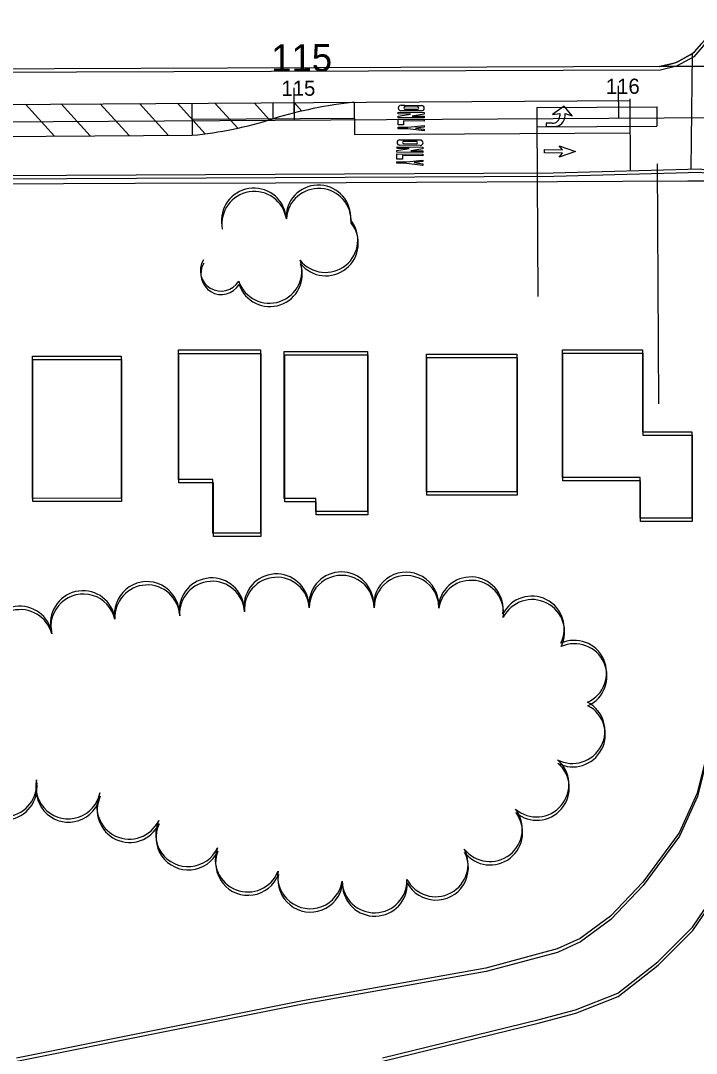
# Model space of a CAD drawing. Extents: x -25029 to 2274964, y -81170 to 687028.
# Drawn here: x 6614 to 6822.3, y -65577 to -65258.5 of the extents above; entities that cross this region are included whole.
import ezdxf

# ---------------------------------------------------------------- set-up
doc = ezdxf.new("R2010")
doc.units = 0
for name, color, linetype in [('81911BEA - GE_X_CL_20', 7, 'Continuous'), ('81911BEA - GE_X_CL_50', 7, 'Continuous'), ('81911BEA - RW_X_Fee_RW', 7, 'Continuous'), ('AP_X_Misc', 7, 'Continuous'), ('BLDG', 7, 'Continuous'), ('GE_X_CL_100', 7, 'Continuous'), ('PM_P_Cells', 7, 'Continuous'), ('PM_P_Channelizing_Line', 7, 'Continuous'), ('PM_P_CL_Double_Solid', 7, 'Continuous'), ('PM_P_Crosswalk', 7, 'Continuous'), ('PM_P_Stop_Line', 7, 'Continuous'), ('PM_P_Text', 7, 'Continuous'), ('PM_P_Transverse_Line', 7, 'Continuous'), ('ROAD', 7, 'Continuous'), ('SG_P_Detection', 7, 'Continuous'), ('TREES', 7, 'Continuous')]:
    doc.layers.add(name, color=color, linetype=linetype)

msp = doc.modelspace()

# ---------------------------------------------------------------- linework, layer by layer
at = {"layer": '81911BEA - GE_X_CL_20'}
msp.add_line((6531.62, -65290.2), (6841.69, -65288.37), dxfattribs=at)
at = {"layer": '81911BEA - GE_X_CL_50'}
for p, q in [((6698.39, -65289.22), (6698.36, -65284.22)), ((6798.39, -65288.62), (6798.36, -65283.62))]:
    msp.add_line(p, q, dxfattribs=at)
at = {"layer": '81911BEA - RW_X_Fee_RW'}
msp.add_lwpolyline([(6523.45, -65309.22), (6565.01, -65309.04), (6605.01, -65308.87), (6649.27, -65308.69), (6692.67, -65308.51), (6736.07, -65308.33), (6779.47, -65308.14), (6819.71, -65307.98), (6840.16, -65307.89)], dxfattribs=at)
at = {"layer": 'AP_X_Misc'}
msp.add_lwpolyline([(6830.27, -65272.59), (6818.32, -65272.66), (6810.96, -65272.7), (6813.85, -65272.03), (6815.31, -65271.67), (6816.67, -65271.13), (6820.39, -65269.1), (6821.7, -65268.16), (6823.98, -65265.54)], dxfattribs=at)
at = {"layer": 'BLDG'}
for points in [[(6687.91, -65360.1), (6687.92, -65416.63), (6673.3, -65416.63), (6673.3, -65400.01), (6662.66, -65400.01), (6662.65, -65360.1)], [(6688.04, -65361.13), (6688.04, -65417.66), (6673.42, -65417.66), (6673.42, -65401.04), (6662.78, -65401.04), (6662.78, -65361.13)], [(6720.89, -65360.52), (6720.9, -65409.88), (6705.03, -65409.89), (6705.03, -65405.9), (6695.29, -65405.9), (6695.28, -65360.53)], [(6805.69, -65360.06), (6805.7, -65385.31), (6820.86, -65385.31), (6820.86, -65411.97), (6804.97, -65411.97), (6804.97, -65399.41), (6781.06, -65399.42), (6781.05, -65360.07)], [(6805.82, -65361.11), (6805.82, -65386.36), (6820.98, -65386.36), (6820.98, -65413.02), (6805.09, -65413.02), (6805.09, -65400.46), (6781.18, -65400.46), (6781.18, -65361.11)], [(6645, -65362.04), (6645.01, -65405.84), (6617.67, -65405.85), (6617.66, -65362.05)], [(6645.13, -65363.07), (6645.13, -65406.87), (6617.79, -65406.87), (6617.79, -65363.07)], [(6721.02, -65361.56), (6721.02, -65410.92), (6705.15, -65410.92), (6705.15, -65406.93), (6695.41, -65406.93), (6695.41, -65361.56)], [(6766.96, -65361.34), (6766.97, -65403.85), (6739.13, -65403.85), (6739.12, -65361.34)], [(6767.09, -65362.38), (6767.09, -65404.89), (6739.25, -65404.89), (6739.25, -65362.38)]]:
    msp.add_lwpolyline(points, close=True, dxfattribs=at)
at = {"layer": 'GE_X_CL_100'}
for p, q in [((6698.39, -65289.22), (6698.33, -65279.22)), ((6798.39, -65288.62), (6798.33, -65278.62))]:
    msp.add_line(p, q, dxfattribs=at)
at = {"layer": 'PM_P_Cells'}
for p, q in [((6731.26, -65284.63), (6732.43, -65284.64)), ((6732.43, -65284.64), (6732.42, -65285.14)), ((6732.42, -65285.14), (6732.43, -65284.64)), ((6732.43, -65284.64), (6736.43, -65284.68)), ((6736.42, -65285.18), (6736.43, -65284.68)), ((6736.43, -65284.68), (6736.42, -65285.18)), ((6736.43, -65284.68), (6737.59, -65284.69)), ((6730.4, -65287.96), (6734.16, -65287.32)), ((6730.4, -65288.46), (6730.4, -65287.96)), ((6730.41, -65287.29), (6730.41, -65286.79)), ((6730.41, -65286.79), (6738.41, -65286.86)), ((6734.16, -65287.32), (6730.41, -65287.29)), ((6737.58, -65286.35), (6731.25, -65286.3)), ((6736.42, -65285.18), (6732.42, -65285.14)), ((6732.42, -65285.81), (6736.42, -65285.84)), ((6738.41, -65287.36), (6734.65, -65288)), ((6738.41, -65286.86), (6738.41, -65287.36)), ((6776.05, -65287.82), (6776.05, -65287.82)), ((6781.52, -65284.87), (6777.98, -65287.5)), ((6777.98, -65287.5), (6780.22, -65287.19)), ((6780.22, -65287.19), (6780.21, -65287.89)), ((6784.05, -65287.89), (6781.52, -65284.87)), ((6781.81, -65287.87), (6781.82, -65287.2)), ((6781.82, -65287.2), (6784.05, -65287.89)), ((6784.05, -65287.89), (6784.05, -65287.89)), ((6730.38, -65290.63), (6730.39, -65288.96)), ((6732.04, -65290.64), (6730.38, -65290.63)), ((6730.39, -65288.54), (6730.39, -65288.54)), ((6730.39, -65288.96), (6738.39, -65289.03)), ((6738.39, -65288.53), (6730.4, -65288.46)), ((6732.05, -65289.47), (6732.04, -65290.64)), ((6738.39, -65289.53), (6732.05, -65289.47)), ((6733.37, -65291.4), (6738.37, -65290.86)), ((6734.65, -65288), (6738.4, -65288.03)), ((6738.37, -65290.86), (6738.37, -65291.36)), ((6738.4, -65288.03), (6738.39, -65288.53)), ((6738.39, -65288.61), (6738.39, -65288.61)), ((6738.39, -65289.03), (6738.39, -65289.53)), ((6776.03, -65290.15), (6776.02, -65291.15)), ((6776.02, -65291.15), (6778.5, -65291.17)), ((6777.9, -65290.17), (6776.03, -65290.15)), ((6730.37, -65291.88), (6730.37, -65291.38)), ((6730.37, -65291.38), (6733.37, -65291.4)), ((6733.37, -65291.9), (6730.37, -65291.88)), ((6738.36, -65292.53), (6733.37, -65291.9)), ((6738.37, -65291.36), (6735.7, -65291.67)), ((6735.7, -65291.67), (6738.36, -65292.03)), ((6738.36, -65292.03), (6738.36, -65292.53)), ((6730.03, -65297.94), (6730.03, -65297.44)), ((6730.03, -65297.44), (6738.03, -65297.51)), ((6737.2, -65297), (6730.87, -65296.95)), ((6730.89, -65295.28), (6732.05, -65295.29)), ((6732.04, -65296.46), (6736.04, -65296.49)), ((6732.05, -65295.29), (6732.05, -65295.79)), ((6732.05, -65295.79), (6732.05, -65295.29)), ((6732.05, -65295.29), (6736.05, -65295.32)), ((6736.05, -65295.82), (6732.05, -65295.79)), ((6736.05, -65295.82), (6736.05, -65295.32)), ((6736.05, -65295.32), (6737.22, -65295.33)), ((6736.05, -65295.32), (6736.05, -65295.82)), ((6738.03, -65297.51), (6738.03, -65298.01)), ((6781.02, -65298.35), (6780.03, -65297.1)), ((6780.03, -65297.1), (6785.01, -65298.88)), ((6730, -65301.27), (6730.02, -65299.61)), ((6730.02, -65298.61), (6733.78, -65297.97)), ((6730.02, -65299.11), (6730.02, -65298.61)), ((6738.02, -65299.18), (6730.02, -65299.11)), ((6730.02, -65299.19), (6730.02, -65299.19)), ((6730.02, -65299.61), (6738.02, -65299.68)), ((6733.78, -65297.97), (6730.03, -65297.94)), ((6731.68, -65300.12), (6731.67, -65301.29)), ((6738.01, -65300.18), (6731.68, -65300.12)), ((6738.03, -65298.01), (6734.27, -65298.64)), ((6734.27, -65298.64), (6738.02, -65298.68)), ((6738.02, -65299.68), (6738.01, -65300.18)), ((6738.02, -65298.68), (6738.02, -65299.18)), ((6738.02, -65299.26), (6738.02, -65299.26)), ((6775.51, -65299.3), (6775.52, -65298.3)), ((6775.51, -65298.8), (6775.51, -65298.8)), ((6781.01, -65299.35), (6775.51, -65299.3)), ((6775.52, -65298.3), (6781.02, -65298.35)), ((6785.01, -65298.88), (6780, -65300.58)), ((6780, -65300.58), (6781.01, -65299.35)), ((6785.01, -65298.88), (6785.01, -65298.88)), ((6729.99, -65302.52), (6729.99, -65302.02)), ((6729.99, -65302.02), (6732.99, -65302.05)), ((6732.99, -65302.55), (6729.99, -65302.52)), ((6731.67, -65301.29), (6730, -65301.27)), ((6732.99, -65302.05), (6738, -65301.51)), ((6737.99, -65303.18), (6732.99, -65302.55)), ((6738, -65302.01), (6735.33, -65302.32)), ((6735.33, -65302.32), (6737.99, -65302.68)), ((6737.99, -65302.68), (6737.99, -65303.18)), ((6738, -65301.51), (6738, -65302.01))]:
    msp.add_line(p, q, dxfattribs=at)
for centre, radius, start, end in [((6731.25, -65285.47), 0.833, 89.507, 269.507), ((6737.59, -65285.52), 0.833, 269.507, 89.507), ((6732.42, -65285.48), 0.333, 89.507, 269.507), ((6736.42, -65285.51), 0.333, 269.507, 89.507), ((6777.91, -65287.87), 2.3, 269.507, 359.507), ((6778.53, -65287.89), 3.28, 269.507, 0.4155), ((6730.88, -65296.11), 0.833, 89.507, 269.507), ((6732.04, -65296.12), 0.333, 89.507, 269.507), ((6736.05, -65296.16), 0.333, 269.507, 89.507), ((6737.21, -65296.17), 0.833, 269.507, 89.507)]:
    msp.add_arc(centre, radius, start, end, dxfattribs=at)
at = {"layer": 'PM_P_Channelizing_Line'}
msp.add_line((6716.89, -65293.59), (6801.84, -65293.08), dxfattribs=at)
at = {"layer": 'PM_P_CL_Double_Solid'}
for p, q in [((6554.31, -65284.65), (6801.78, -65283.19)), ((6554.37, -65294.55), (6666.89, -65293.88))]:
    msp.add_line(p, q, dxfattribs=at)
for centre, radius, start, end in [((6731.89, -65421.18), 138.32, 96.2508, 106.8226), ((6654.9, -65171.43), 123.04, 275.592, 287.4813)]:
    msp.add_arc(centre, radius, start, end, dxfattribs=at)
at = {"layer": 'PM_P_Crosswalk'}
msp.add_line((6820.68, -65304.28), (6821.11, -65268.85), dxfattribs=at)
at = {"layer": 'PM_P_Stop_Line'}
msp.add_line((6801.77, -65282.62), (6801.91, -65304.8), dxfattribs=at)
at = {"layer": 'PM_P_Text'}
for p, q in [((6666.83, -65283.98), (6666.89, -65293.88)), ((6691.86, -65288.78), (6691.83, -65283.84)), ((6716.83, -65283.69), (6716.89, -65293.59)), ((6666.86, -65288.93), (6716.86, -65288.64)), ((6773.1, -65288.77), (6773.42, -65343.55)), ((6810.18, -65302.64), (6810.62, -65376.68))]:
    msp.add_line(p, q, dxfattribs=at)
at = {"layer": 'PM_P_Transverse_Line'}
for p, q in [((6615.5, -65284.29), (6624.45, -65294.13)), ((6626.46, -65284.22), (6635.4, -65294.07)), ((6638.54, -65284.15), (6647.49, -65294)), ((6650.62, -65284.08), (6659.57, -65293.93)), ((6662.38, -65284.01), (6670.93, -65293.42)), ((6673.9, -65283.94), (6680.93, -65291.68)), ((6685.99, -65283.87), (6690.76, -65289.12)), ((6698.32, -65283.8), (6700.71, -65286.43))]:
    msp.add_line(p, q, dxfattribs=at)
at = {"layer": 'ROAD'}
msp.add_line((6811.08, -65272.7), (6873.65, -65272.32), dxfattribs=at)
for points in [[(6821.19, -64747.31), (6823.96, -64946.94), (6826.3, -65117.3), (6828.79, -65244.19), (6828.79, -65254.27), (6828.14, -65259.7), (6824.46, -65264.99), (6821.33, -65268.59), (6815.99, -65271.5), (6811.08, -65272.7), (6570.97, -65273.59), (6557.99, -65273.33), (6551.24, -65269.61), (6545.37, -65263.45), (6543.08, -65256.35), (6542.75, -65239.55), (6541.13, -65163.32), (6539.05, -65027.7), (6535.41, -64856.1), (6536.19, -64747.35)], [(6821.39, -64748.36), (6824.14, -64947.99), (6826.46, -65118.35), (6828.93, -65245.24), (6828.93, -65255.32), (6828.28, -65260.75), (6824.6, -65266.04), (6821.47, -65269.64), (6816.13, -65272.55), (6811.22, -65273.75), (6571.11, -65274.61), (6558.13, -65274.35), (6551.38, -65270.63), (6545.51, -65264.46), (6543.22, -65257.36), (6542.89, -65240.56), (6541.28, -65164.33), (6539.22, -65028.71), (6535.6, -64857.11), (6536.39, -64748.36)], [(6219.3, -65308.04), (6382.58, -65307.36), (6585.17, -65306.41), (6778.19, -65305.47), (6823.47, -65304.2), (6827.26, -65304.93), (6828.48, -65309.15), (6828.51, -65332.85), (6829.13, -65365.76), (6830.04, -65397.47), (6830.83, -65423.73), (6830.18, -65447.1), (6828.21, -65464.8), (6826.12, -65482.3), (6822.58, -65496.79), (6816.95, -65509.01), (6805.79, -65524.19), (6795.83, -65534.71), (6786.53, -65541.58), (6779.41, -65544.82), (6757.4, -65550.73), (6700.86, -65560.83), (6612.69, -65578.5)], [(6219.43, -65309.02), (6382.71, -65308.36), (6585.3, -65307.43), (6778.32, -65306.51), (6823.6, -65305.25), (6827.39, -65305.98), (6828.61, -65310.2), (6828.64, -65333.9), (6829.26, -65366.81), (6830.16, -65398.52), (6830.95, -65424.78), (6830.3, -65448.15), (6828.32, -65465.85), (6826.23, -65483.35), (6822.69, -65497.84), (6817.06, -65510.06), (6805.9, -65525.24), (6795.93, -65535.76), (6786.63, -65542.62), (6779.51, -65545.86), (6757.5, -65551.77), (6700.96, -65561.86), (6612.79, -65579.52)], [(6725.51, -65578.37), (6773.85, -65566.61), (6785.08, -65563.6), (6798.14, -65558.41), (6810.43, -65548.77), (6821.1, -65538.08), (6830.5, -65524.37)], [(6725.61, -65579.41), (6773.95, -65567.65), (6785.18, -65564.64), (6798.24, -65559.46), (6810.53, -65549.82), (6821.2, -65539.13), (6830.61, -65525.42)]]:
    msp.add_lwpolyline(points, dxfattribs=at)
at = {"layer": 'SG_P_Detection'}
for p, q in [((6773.08, -65285.3), (6810.07, -65285.09)), ((6773.08, -65285.3), (6773.11, -65291.3)), ((6810.07, -65285.09), (6810.11, -65291.09)), ((6773.11, -65291.3), (6810.11, -65291.09))]:
    msp.add_line(p, q, dxfattribs=at)
at = {"layer": 'TREES'}
for centre, radius, start, end in [((6685.92, -65320.17), 10, 9.1943, 189.1943), ((6705.77, -65319.24), 10, 356.152, 176.152), ((6686.04, -65321.2), 10, 9.1873, 189.1873), ((6705.89, -65320.28), 10, 356.145, 176.145), ((6707.95, -65326.18), 10, 218.8034, 38.8034), ((6708.08, -65327.22), 10, 218.7964, 38.7964), ((6675.79, -65335.59), 6.37, 148.6903, 328.6903), ((6690.69, -65335.67), 10, 198.8325, 18.8325), ((6675.91, -65336.63), 6.37, 148.6833, 328.6833), ((6690.82, -65336.71), 10, 198.8255, 18.8255), ((6672.91, -65440.39), 10, 3.5632, 183.5632), ((6692.87, -65439.15), 10, 3.5632, 183.5632), ((6692.98, -65440.19), 10, 3.5562, 183.5562), ((6712.85, -65438.56), 10, 359.825, 179.825), ((6712.96, -65439.6), 10, 359.818, 179.818), ((6732.85, -65438.63), 10, 359.7858, 179.7858), ((6732.96, -65439.67), 10, 359.7788, 179.7788), ((6752.75, -65440.09), 10, 351.8148, 171.8148), ((6752.86, -65441.13), 10, 351.8077, 171.8077), ((6633.22, -65444.35), 10, 13.2771, 193.2771), ((6652.94, -65441.53), 10, 2.973, 182.973), ((6653.05, -65442.56), 10, 2.966, 182.966), ((6673.02, -65441.43), 10, 3.5562, 183.5562), ((6633.33, -65445.38), 10, 13.2701, 193.2701), ((6771.57, -65446.02), 10, 333.1671, 153.1671), ((6771.68, -65447.07), 10, 333.1601, 153.1601), ((6613.8, -65449.14), 10, 14.481, 194.481), ((6613.91, -65450.17), 10, 14.474, 194.474), ((6784.62, -65459.64), 10, 294.4153, 114.4153), ((6784.73, -65460.69), 10, 294.4083, 114.4083), ((6784.12, -65477.61), 10, 242.3943, 62.3943), ((6784.23, -65478.66), 10, 242.3873, 62.3873), ((6773.01, -65494.09), 10, 229.6277, 49.6277), ((6773.12, -65495.14), 10, 229.6207, 49.6207), ((6608.96, -65493.99), 10, 187.4939, 7.4939), ((6609.06, -65495.02), 10, 187.4869, 7.4869), ((6628.67, -65494.68), 10, 168.5015, 348.5015), ((6628.77, -65495.71), 10, 168.4945, 348.4945), ((6647.52, -65500.94), 10, 154.7821, 334.7821), ((6647.62, -65501.97), 10, 154.7751, 334.7751), ((6758.65, -65507.86), 10, 217.9552, 37.9552), ((6758.75, -65508.91), 10, 217.9482, 37.9482), ((6665.63, -65509.42), 10, 155.0452, 335.0452), ((6665.73, -65510.45), 10, 155.0382, 335.0382), ((6684.02, -65517.25), 10, 158.8357, 338.8357), ((6741.93, -65518.7), 10, 207.9546, 27.9546), ((6684.12, -65518.28), 10, 158.8287, 338.8287), ((6742.03, -65519.74), 10, 207.9476, 27.9476), ((6703.23, -65522.4), 10, 171.0989, 351.0989), ((6703.33, -65523.44), 10, 171.0919, 351.0919), ((6723.1, -65523.67), 10, 181.6223, 1.6223), ((6723.2, -65524.71), 10, 181.6153, 1.6153)]:
    msp.add_arc(centre, radius, start, end, dxfattribs=at)

# ---------------------------------------------------------------- texts
at = {"layer": '81911BEA - GE_X_CL_50'}
for s, p in [('115', (6694.42, -65281.74)), ('116', (6794.41, -65281.15))]:
    msp.add_text(s, height=4.68, rotation=0.3389, dxfattribs=at).set_placement(p)
at = {"layer": 'GE_X_CL_100'}
msp.add_text('115', height=8.4, rotation=0.3389, dxfattribs=at).set_placement((6691.29, -65274.26))

doc.saveas('drawing.dxf')
